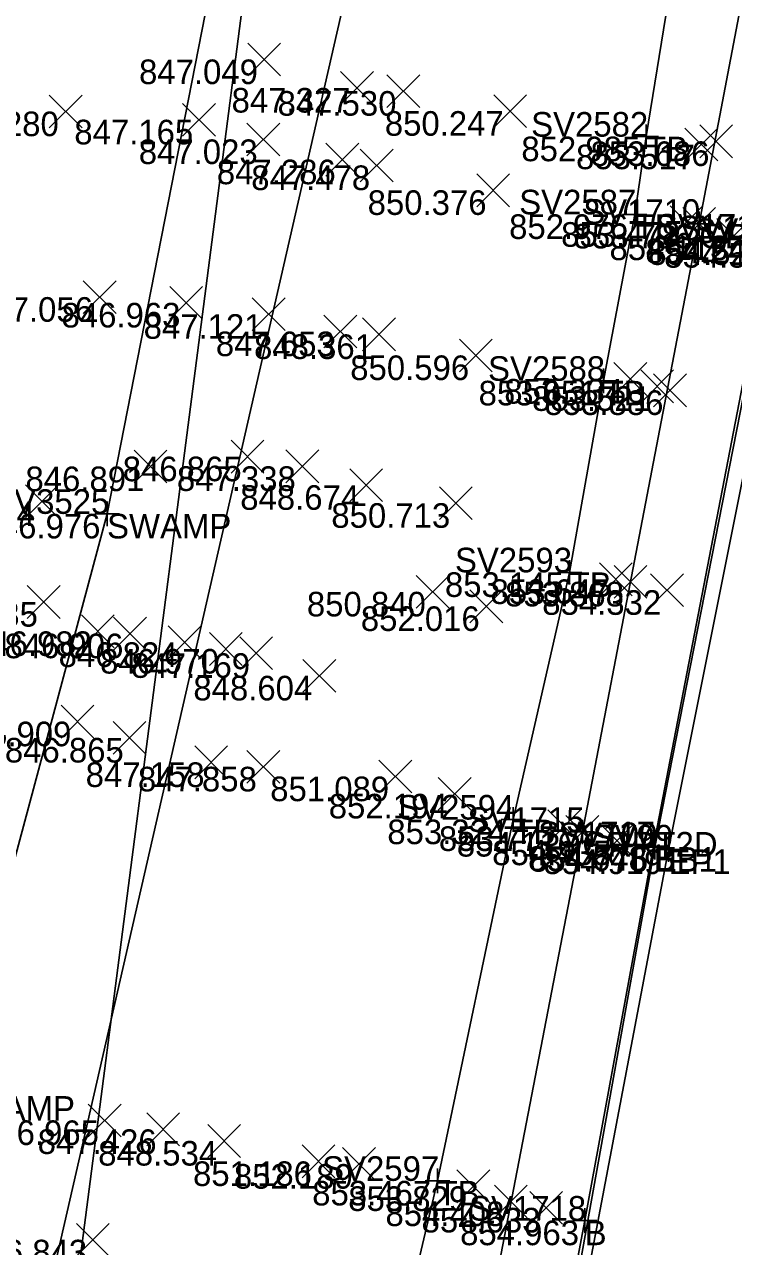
# Model space of a CAD drawing. Extents: x 2228183 to 2230895, y 679226 to 682223.
# Drawn here: x 2228285.17 to 2228313.99, y 680625.35 to 680675.06 of the extents above; entities that cross this region are included whole.
import ezdxf

# ---------------------------------------------------------------- set-up
doc = ezdxf.new("R2010")
doc.units = 0
for name, color, linetype in [('HY_X_Water_Edge', 7, 'Continuous'), ('PV_X_EOP', 7, 'Continuous'), ('PV_X_Shoulder_Aggregate', 7, 'Continuous'), ('RD_X_GR_Rt', 7, 'Continuous'), ('SC_Scratch1', 7, 'Continuous'), ('SV_P_Control_Cells_Set', 7, 'Continuous'), ('SV_X_Break_Lines', 7, 'Continuous'), ('SV_X_Random_Point', 7, 'Continuous'), ('SV_X_Shot_Marker', 7, 'Continuous'), ('SV_X_Text_Comment', 7, 'Continuous'), ('SV_X_Top_of_Bank', 7, 'Continuous'), ('UT_X_Water', 7, 'Continuous'), ('VG_X_Tree_Line_Rt', 7, 'Continuous')]:
    doc.layers.add(name, color=color, linetype=linetype)

msp = doc.modelspace()

# ---------------------------------------------------------------- linework, layer by layer
at = {"layer": 'HY_X_Water_Edge'}
msp.add_lwpolyline([(2228257.254, 680599.372), (2228272.802, 680617.571), (2228282.168, 680631.469), (2228288.524, 680655.152), (2228295.689, 680691.668), (2228303.446, 680727.882), (2228301.785, 680777.477), (2228295.766, 680798.984)], dxfattribs=at)
at = {"layer": 'PV_X_EOP'}
msp.add_lwpolyline([(2228252.395, 680193.158), (2228252.017, 680217.928), (2228252.166, 680243.969), (2228252.969, 680269.118), (2228254.41, 680295.326), (2228256.289, 680320.959), (2228258.609, 680345.957), (2228261.353, 680370.084), (2228265.081, 680396.038), (2228268.964, 680420.227), (2228273.571, 680445.935), (2228278.026, 680470.103), (2228282.912, 680494.405), (2228287.764, 680519.213), (2228292.491, 680542.983), (2228297.123, 680567.244), (2228301.725, 680591.365), (2228306.593, 680616.395), (2228311.35, 680641.501), (2228316.271, 680666.166), (2228321.17, 680690.642)], dxfattribs=at)
at = {"layer": 'PV_X_Shoulder_Aggregate'}
msp.add_lwpolyline([(2228251.688, 680193.163), (2228251.4, 680217.895), (2228251.524, 680243.996), (2228252.468, 680269.192), (2228253.879, 680295.388), (2228256.006, 680320.988), (2228258.289, 680346.01), (2228261.054, 680370.168), (2228264.719, 680396.078), (2228268.579, 680420.338), (2228273.034, 680446.093), (2228277.679, 680470.182), (2228282.388, 680494.533), (2228287.18, 680519.364), (2228291.91, 680543.114), (2228296.422, 680567.366), (2228298.906, 680579.954), (2228299.502, 680580.4), (2228300.213, 680585.238), (2228301.248, 680591.351), (2228306.286, 680616.474), (2228310.79, 680641.597), (2228315.628, 680666.277), (2228320.418, 680690.758)], dxfattribs=at)
at = {"layer": 'RD_X_GR_Rt'}
msp.add_lwpolyline([(2228317.277, 680691.491), (2228312.595, 680666.948), (2228307.846, 680642.212), (2228302.988, 680616.983), (2228299.878, 680601.719), (2228297.761, 680591.905), (2228295.954, 680582.306), (2228293.417, 680567.926), (2228288.785, 680543.533), (2228284.091, 680519.921), (2228279.274, 680495.191), (2228277.122, 680484.488), (2228274.573, 680472.619), (2228272.345, 680459.942), (2228269.701, 680446.744), (2228267.226, 680435.025), (2228263.818, 680421.121), (2228260.268, 680409.699)], dxfattribs=at)
at = {"layer": 'SV_X_Break_Lines'}
msp.add_lwpolyline([(2228320.273, 680690.8), (2228315.504, 680666.348), (2228310.738, 680641.634), (2228307.941, 680626.405), (2228307.393, 680623.472), (2228306.032, 680616.453), (2228303.053, 680601.155), (2228302.136, 680596.655), (2228301.06, 680591.437), (2228300.056, 680585.377), (2228299.678, 680583.167), (2228299.406, 680580.537), (2228298.77, 680580.019), (2228296.305, 680567.394), (2228291.772, 680543.248), (2228287.045, 680519.362), (2228285.465, 680511.012), (2228284.573, 680506.414), (2228282.283, 680494.649), (2228277.562, 680470.257), (2228272.956, 680446.158), (2228268.352, 680420.353), (2228266.832, 680410.603), (2228265.647, 680402.172)], dxfattribs=at)
at = {"layer": 'SV_X_Random_Point'}
for p, q in [((2228294.241, 680672.965), (2228295.575, 680674.3)), ((2228294.241, 680674.3), (2228295.575, 680672.965)), ((2228298.015, 680671.807), (2228299.349, 680673.142)), ((2228298.015, 680673.142), (2228299.349, 680671.807)), ((2228299.903, 680671.68), (2228301.237, 680673.015)), ((2228299.903, 680673.015), (2228301.237, 680671.68)), ((2228286.175, 680670.847), (2228287.509, 680672.182)), ((2228286.175, 680672.182), (2228287.509, 680670.847)), ((2228304.245, 680670.864), (2228305.579, 680672.199)), ((2228304.245, 680672.199), (2228305.579, 680670.864)), ((2228291.595, 680670.514), (2228292.929, 680671.849)), ((2228291.595, 680671.849), (2228292.929, 680670.514)), ((2228294.21, 680669.713), (2228295.544, 680671.048)), ((2228294.21, 680671.048), (2228295.544, 680669.713)), ((2228312.616, 680669.634), (2228313.95, 680670.969)), ((2228312.616, 680670.969), (2228313.95, 680669.634)), ((2228312.019, 680669.504), (2228313.353, 680670.839)), ((2228312.019, 680670.839), (2228313.353, 680669.504)), ((2228297.423, 680668.892), (2228298.757, 680670.227)), ((2228297.423, 680670.227), (2228298.757, 680668.892)), ((2228298.818, 680668.655), (2228300.152, 680669.99)), ((2228298.818, 680669.99), (2228300.152, 680668.655)), ((2228303.555, 680667.644), (2228304.889, 680668.979)), ((2228303.555, 680668.979), (2228304.889, 680667.644)), ((2228311.416, 680666.349), (2228312.75, 680667.684)), ((2228311.416, 680667.684), (2228312.75, 680666.349)), ((2228311.928, 680666.281), (2228313.262, 680667.616)), ((2228311.928, 680667.616), (2228313.262, 680666.281)), ((2228313.346, 680665.805), (2228314.68, 680667.14)), ((2228313.346, 680667.14), (2228314.68, 680665.805)), ((2228287.555, 680663.298), (2228288.889, 680664.633)), ((2228287.555, 680664.633), (2228288.889, 680663.298)), ((2228291.07, 680663.066), (2228292.404, 680664.401)), ((2228291.07, 680664.401), (2228292.404, 680663.066)), ((2228294.426, 680662.605), (2228295.76, 680663.94)), ((2228294.426, 680663.94), (2228295.76, 680662.605)), ((2228297.343, 680661.899), (2228298.677, 680663.234)), ((2228297.343, 680663.234), (2228298.677, 680661.899)), ((2228298.915, 680661.784), (2228300.249, 680663.119)), ((2228298.915, 680663.119), (2228300.249, 680661.784)), ((2228302.847, 680660.927), (2228304.181, 680662.262)), ((2228302.847, 680662.262), (2228304.181, 680660.927)), ((2228309.129, 680659.97), (2228310.463, 680661.305)), ((2228309.129, 680661.305), (2228310.463, 680659.97)), ((2228310.219, 680659.673), (2228311.553, 680661.008)), ((2228310.219, 680661.008), (2228311.553, 680659.673)), ((2228310.745, 680659.507), (2228312.079, 680660.842)), ((2228310.745, 680660.842), (2228312.079, 680659.507)), ((2228293.564, 680656.812), (2228294.898, 680658.147)), ((2228293.564, 680658.147), (2228294.898, 680656.812)), ((2228289.621, 680656.409), (2228290.955, 680657.744)), ((2228289.621, 680657.744), (2228290.955, 680656.409)), ((2228295.796, 680656.417), (2228297.13, 680657.752)), ((2228295.796, 680657.752), (2228297.13, 680656.417)), ((2228298.393, 680655.649), (2228299.727, 680656.984)), ((2228298.393, 680656.984), (2228299.727, 680655.649)), ((2228285.209, 680654.991), (2228286.543, 680656.326)), ((2228285.209, 680656.326), (2228286.543, 680654.991)), ((2228302.038, 680654.918), (2228303.372, 680656.253)), ((2228302.038, 680656.253), (2228303.372, 680654.918)), ((2228308.542, 680651.82), (2228309.876, 680653.155)), ((2228308.542, 680653.155), (2228309.876, 680651.82)), ((2228309.136, 680651.72), (2228310.47, 680653.055)), ((2228309.136, 680653.055), (2228310.47, 680651.72)), ((2228301.095, 680651.313), (2228302.429, 680652.648)), ((2228301.095, 680652.648), (2228302.429, 680651.313)), ((2228310.623, 680651.378), (2228311.957, 680652.713)), ((2228310.623, 680652.713), (2228311.957, 680651.378)), ((2228285.28, 680650.898), (2228286.614, 680652.233)), ((2228285.28, 680652.233), (2228286.614, 680650.898)), ((2228303.277, 680650.721), (2228304.611, 680652.056)), ((2228303.277, 680652.056), (2228304.611, 680650.721)), ((2228287.478, 680649.704), (2228288.812, 680651.039)), ((2228287.478, 680651.039), (2228288.812, 680649.704)), ((2228288.791, 680649.613), (2228290.125, 680650.948)), ((2228288.791, 680650.948), (2228290.125, 680649.613)), ((2228291.01, 680649.258), (2228292.344, 680650.593)), ((2228291.01, 680650.593), (2228292.344, 680649.258)), ((2228292.687, 680648.989), (2228294.021, 680650.324)), ((2228292.687, 680650.324), (2228294.021, 680648.989)), ((2228293.922, 680648.815), (2228295.256, 680650.15)), ((2228293.922, 680650.15), (2228295.256, 680648.815)), ((2228296.487, 680647.897), (2228297.821, 680649.232)), ((2228296.487, 680649.232), (2228297.821, 680647.897)), ((2228286.657, 680646.032), (2228287.991, 680647.367)), ((2228286.657, 680647.367), (2228287.991, 680646.032)), ((2228288.772, 680645.371), (2228290.106, 680646.706)), ((2228288.772, 680646.706), (2228290.106, 680645.371)), ((2228292.087, 680644.375), (2228293.421, 680645.71)), ((2228292.087, 680645.71), (2228293.421, 680644.375)), ((2228294.212, 680644.196), (2228295.546, 680645.531)), ((2228294.212, 680645.531), (2228295.546, 680644.196)), ((2228299.574, 680643.798), (2228300.908, 680645.133)), ((2228299.574, 680645.133), (2228300.908, 680643.798)), ((2228301.991, 680643.097), (2228303.325, 680644.432)), ((2228301.991, 680644.432), (2228303.325, 680643.097)), ((2228306.442, 680641.773), (2228307.776, 680643.108)), ((2228306.442, 680643.108), (2228307.776, 680641.773)), ((2228307.179, 680641.545), (2228308.513, 680642.88)), ((2228307.179, 680642.88), (2228308.513, 680641.545)), ((2228308.585, 680641.194), (2228309.919, 680642.529)), ((2228308.585, 680642.529), (2228309.919, 680641.194)), ((2228287.762, 680629.813), (2228289.096, 680631.148)), ((2228287.762, 680631.148), (2228289.096, 680629.813)), ((2228290.141, 680629.45), (2228291.475, 680630.785)), ((2228290.141, 680630.785), (2228291.475, 680629.45)), ((2228292.618, 680628.977), (2228293.952, 680630.312)), ((2228292.618, 680630.312), (2228293.952, 680628.977)), ((2228296.456, 680628.146), (2228297.79, 680629.481)), ((2228296.456, 680629.481), (2228297.79, 680628.146)), ((2228298.098, 680628.037), (2228299.432, 680629.372)), ((2228298.098, 680629.372), (2228299.432, 680628.037)), ((2228302.747, 680627.131), (2228304.081, 680628.466)), ((2228302.747, 680628.466), (2228304.081, 680627.131)), ((2228304.275, 680626.516), (2228305.609, 680627.851)), ((2228304.275, 680627.851), (2228305.609, 680626.516)), ((2228305.707, 680626.257), (2228307.041, 680627.592)), ((2228305.707, 680627.592), (2228307.041, 680626.257)), ((2228287.279, 680624.958), (2228288.613, 680626.293)), ((2228287.279, 680626.293), (2228288.613, 680624.958))]:
    msp.add_line(p, q, dxfattribs=at)
at = {"layer": 'SV_X_Shot_Marker'}
for p, q in [((2228310.436, 680670.995), (2228310.436, 680669.995)), ((2228309.936, 680670.495), (2228310.936, 680670.495)), ((2228310.436, 680670.495), (2228310.436, 680670.495)), ((2228309.973, 680667.833), (2228309.973, 680666.833)), ((2228312.595, 680667.448), (2228312.595, 680666.448)), ((2228309.473, 680667.333), (2228310.473, 680667.333)), ((2228309.973, 680667.333), (2228309.973, 680667.333)), ((2228312.095, 680666.948), (2228313.095, 680666.948)), ((2228312.595, 680666.948), (2228312.595, 680666.948)), ((2228308.711, 680661.063), (2228308.711, 680660.063)), ((2228308.211, 680660.563), (2228309.211, 680660.563)), ((2228308.711, 680660.563), (2228308.711, 680660.563)), ((2228288.524, 680655.652), (2228288.524, 680654.652)), ((2228288.024, 680655.152), (2228289.024, 680655.152)), ((2228288.524, 680655.152), (2228288.524, 680655.152)), ((2228307.33, 680653.273), (2228307.33, 680652.273)), ((2228306.83, 680652.773), (2228307.83, 680652.773)), ((2228307.33, 680652.773), (2228307.33, 680652.773)), ((2228305.04, 680643.217), (2228305.04, 680642.217)), ((2228304.54, 680642.717), (2228305.54, 680642.717)), ((2228305.04, 680642.717), (2228305.04, 680642.717)), ((2228307.846, 680642.712), (2228307.846, 680641.712)), ((2228307.346, 680642.212), (2228308.346, 680642.212)), ((2228307.846, 680642.212), (2228307.846, 680642.212)), ((2228310.738, 680642.134), (2228310.738, 680641.134)), ((2228310.79, 680642.097), (2228310.79, 680641.097)), ((2228310.238, 680641.634), (2228311.238, 680641.634)), ((2228310.29, 680641.597), (2228311.29, 680641.597)), ((2228310.738, 680641.634), (2228310.738, 680641.634)), ((2228310.79, 680641.597), (2228310.79, 680641.597)), ((2228311.35, 680642.001), (2228311.35, 680641.001)), ((2228310.85, 680641.501), (2228311.85, 680641.501)), ((2228311.35, 680641.501), (2228311.35, 680641.501)), ((2228301.961, 680628.522), (2228301.961, 680627.522)), ((2228301.461, 680628.022), (2228302.461, 680628.022)), ((2228301.961, 680628.022), (2228301.961, 680628.022)), ((2228307.941, 680626.905), (2228307.941, 680625.905)), ((2228307.441, 680626.405), (2228308.441, 680626.405)), ((2228307.941, 680626.405), (2228307.941, 680626.405))]:
    msp.add_line(p, q, dxfattribs=at)
at = {"layer": 'SV_X_Top_of_Bank'}
msp.add_lwpolyline([(2228311.42, 680676.526), (2228310.436, 680670.495), (2228309.973, 680667.333), (2228308.711, 680660.563), (2228307.33, 680652.773), (2228305.04, 680642.717), (2228301.961, 680628.022), (2228299.506, 680617.614), (2228297.659, 680604.873), (2228296.974, 680602.071), (2228297.506, 680600.168), (2228298.109, 680598.501), (2228297.558, 680596.749), (2228296.486, 680596.077), (2228295.049, 680595.594), (2228294.82, 680593.755), (2228294.589, 680592.403), (2228294.617, 680591.257), (2228295.697, 680591.274), (2228296.778, 680590.275)], dxfattribs=at)
at = {"layer": 'UT_X_Water'}
msp.add_lwpolyline([(2228281.807, 680604.546), (2228316.003, 680754.006)], dxfattribs=at)
at = {"layer": 'VG_X_Tree_Line_Rt'}
msp.add_lwpolyline([(2228242.224, 680398.608), (2228254.757, 680454.617), (2228285.377, 680608.953), (2228295.459, 680686.843), (2228290.96, 680699.609), (2228297.38, 680721.363), (2228313.146, 680792.869)], dxfattribs=at)

# ---------------------------------------------------------------- texts
at = {"layer": 'SC_Scratch1'}
for s, p in [('847.049', (2228289.824, 680672.632)), ('847.327', (2228293.586, 680671.474)), ('847.530', (2228295.456, 680671.347)), ('847.280', (2228281.728, 680670.514)), ('850.247', (2228299.816, 680670.531)), ('847.165', (2228287.192, 680670.181)), ('852.985', (2228305.366, 680669.495)), ('847.023', (2228289.813, 680669.38)), ('853.517', (2228307.59, 680669.171)), ('853.686', (2228308.179, 680669.301)), ('847.286', (2228292.986, 680668.559)), ('847.478', (2228294.385, 680668.322)), ('850.376', (2228299.118, 680667.311)), ('852.976', (2228304.869, 680666.333)), ('853.478', (2228306.983, 680666.016)), ('853.796', (2228307.491, 680665.948)), ('853.796', (2228307.491, 680665.948)), ('854.113', (2228308.949, 680665.472)), ('854.247', (2228310.408, 680665.348)), ('854.526', (2228310.524, 680665.277)), ('854.597', (2228311.175, 680665.166)), ('847.056', (2228283.118, 680662.965)), ('846.963', (2228286.673, 680662.733)), ('847.121', (2228290.011, 680662.272)), ('847.653', (2228292.946, 680661.566)), ('848.361', (2228294.5, 680661.451)), ('850.596', (2228298.41, 680660.594)), ('853.051', (2228303.629, 680659.563)), ('853.334', (2228304.674, 680659.637)), ('853.521', (2228305.804, 680659.34)), ('853.886', (2228306.308, 680659.174)), ('846.891', (2228285.206, 680656.076)), ('846.865', (2228289.161, 680656.479)), ('847.338', (2228291.363, 680656.084)), ('848.674', (2228293.938, 680655.316)), ('846.894', (2228280.754, 680654.658)), ('850.713', (2228297.641, 680654.585)), ('846.976', (2228283.42, 680654.152)), ('853.145', (2228302.26, 680651.773)), ('853.647', (2228304.113, 680651.487)), ('853.868', (2228304.703, 680651.387)), ('854.332', (2228306.217, 680651.045)), ('847.035', (2228280.877, 680650.565)), ('850.840', (2228296.648, 680650.98)), ('852.016', (2228298.84, 680650.388)), ('846.982', (2228283.072, 680649.371)), ('846.906', (2228284.354, 680649.28)), ('846.824', (2228286.555, 680648.925)), ('846.970', (2228288.24, 680648.656)), ('847.169', (2228289.505, 680648.482)), ('848.604', (2228292.032, 680647.564)), ('846.909', (2228282.24, 680645.699)), ('846.865', (2228284.369, 680645.038)), ('847.158', (2228287.654, 680644.042)), ('847.858', (2228289.779, 680643.863)), ('851.089', (2228295.157, 680643.465)), ('852.194', (2228297.536, 680642.764)), ('853.324', (2228299.918, 680641.717)), ('853.777', (2228302.013, 680641.44)), ('854.116', (2228302.742, 680641.212)), ('854.116', (2228302.742, 680641.212)), ('854.435', (2228304.182, 680640.861)), ('854.648', (2228305.638, 680640.634)), ('854.776', (2228305.686, 680640.597)), ('854.919', (2228306.266, 680640.501)), ('846.965', (2228283.359, 680629.48)), ('847.426', (2228285.704, 680629.117)), ('848.534', (2228288.163, 680628.644)), ('851.186', (2228292.019, 680627.813)), ('852.189', (2228293.681, 680627.704)), ('853.467', (2228296.865, 680627.022)), ('853.829', (2228298.33, 680626.798)), ('854.408', (2228299.842, 680626.183)), ('854.633', (2228301.31, 680625.924)), ('854.963', (2228302.877, 680625.405)), ('846.843', (2228282.882, 680624.625))]:
    msp.add_text(s, height=1, dxfattribs=at).set_placement(p)
at = {"layer": 'SV_P_Control_Cells_Set'}
for s, p in [('SV2582', (2228305.765, 680670.495)), ('SV2587', (2228305.279, 680667.333)), ('SV1710', (2228307.883, 680666.948)), ('SV1712', (2228310.833, 680666.348)), ('SV101', (2228311.746, 680666.277)), ('SV102', (2228312.398, 680666.166)), ('SV2588', (2228304.012, 680660.563)), ('SV3525', (2228283.855, 680655.152)), ('SV2593', (2228302.668, 680652.773)), ('SV2594', (2228300.32, 680642.717)), ('SV1715', (2228303.177, 680642.212)), ('SV1717', (2228306.044, 680641.634)), ('SV100', (2228306.876, 680641.597)), ('SV99', (2228308.265, 680641.501)), ('SV2597', (2228297.267, 680628.022)), ('SV1718', (2228303.242, 680626.405))]:
    msp.add_text(s, height=1, dxfattribs=at).set_placement(p)
at = {"layer": 'SV_X_Text_Comment'}
for s, p in [('TB', (2228310.436, 680669.495)), ('TB', (2228309.973, 680666.333)), ('GRRT2D', (2228312.595, 680665.948)), ('TB', (2228308.711, 680659.563)), ('SWAMP', (2228288.524, 680654.152)), ('TB', (2228307.33, 680651.773)), ('TB', (2228305.04, 680641.717)), ('GRRT2D', (2228307.846, 680641.212)), ('B', (2228310.738, 680640.634)), ('EB1', (2228310.79, 680640.597)), ('EP1', (2228311.35, 680640.501)), ('SWAMP', (2228282.168, 680630.469)), ('TB', (2228301.961, 680627.022)), ('B', (2228307.941, 680625.405))]:
    msp.add_text(s, height=1, dxfattribs=at).set_placement(p)

doc.saveas('drawing.dxf')
